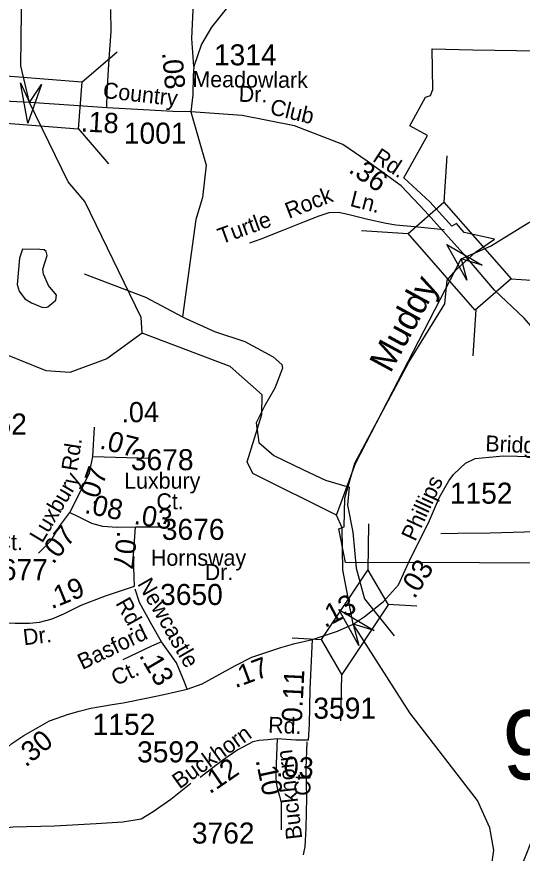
# Model space of a CAD drawing. Extents: x 1547597 to 1699558, y 810033 to 920809.
# Drawn here: x 1594108 to 1597107, y 851280 to 856246 of the extents above; entities that cross this region are included whole.
import ezdxf

# ---------------------------------------------------------------- set-up
doc = ezdxf.new("R2010")
doc.units = 0
for name, color, linetype in [('Exist Boundary Political City Limit New', 7, 'Continuous'), ('Exist Hydrographic Creek Single Shore', 7, 'Continuous'), ('Exist Hydrographic Misc Water Feature', 7, 'Continuous'), ('Exist Road Non-System Type 51', 7, 'Continuous'), ('Exist Road Non-System Type 51 Label', 7, 'Continuous'), ('Exist Road Secondary Mileage Hundredths English Label', 7, 'Continuous'), ('Exist Road Secondary Structure Standard Bridge Attributed CELL', 7, 'Continuous'), ('Exist Road Secondary Structure Standard Bridge CELL', 7, 'Continuous'), ('Exist Road Secondary Structure Standard Bridge Number Label', 7, 'Continuous'), ('Exist Road Secondary Type 51 Attributed', 7, 'Continuous'), ('Exist Road Secondary Type 51 Label', 7, 'Continuous'), ('Exist Road Secondary Type 51 Number Label', 7, 'Continuous'), ('Map Preparation Boundary City Limit Buffer Line', 7, 'Continuous'), ('Old_Level_32', 7, 'Continuous')]:
    doc.layers.add(name, color=color, linetype=linetype)

msp = doc.modelspace()

# ---------------------------------------------------------------- linework, layer by layer
at = {"layer": 'Exist Boundary Political City Limit New'}
for points in [[(1596057.5, 853006.4), (1596018.7, 853206.9), (1596049.2, 853217.8), (1596053.6, 853388), (1596113.8, 853597), (1596434.5, 854195.2), (1596648.3, 854542.2), (1596661.4, 854681.9), (1596713.8, 854743), (1596829.4, 854847.7), (1596942.8, 854926.3), (1596761.7, 854964.5), (1596715.9, 855019.1), (1596689.8, 855003.8), (1596559.3, 855147.1), (1596404.4, 855289), (1596543.7, 855541), (1596439.3, 855598.8), (1596532.8, 855767.9), (1596563.3, 855778.8), (1596576.4, 855813.8), (1596572.1, 856056), (1596814.2, 856049.4), (1597979.4, 856031.8)], [(1598966.2, 848889), (1598696.7, 848933.6), (1598735.8, 849260.4), (1597051.5, 849266), (1596744.3, 849248.9), (1596741.6, 849203.1), (1596587.6, 849194.5), (1596790.6, 850274.8), (1596971.2, 851155.7), (1597083.9, 851155.7), (1597552.8, 852338.7), (1599010.8, 852311.7), (1599004, 852951.6), (1598440.1, 852963.6), (1598441.2, 853000.9), (1596057.5, 853006.4)]]:
    msp.add_lwpolyline(points, dxfattribs=at)
at = {"layer": 'Exist Hydrographic Creek Single Shore'}
for points in [[(1594852.6, 854368.3), (1594845.6, 854460.3), (1594512.6, 855149.9), (1594413.6, 855266.8), (1594182.9, 855736.1), (1594131.6, 855955.3), (1594137.6, 856437.8), (1594201.6, 856846.8)], [(1596005.6, 853287.9), (1596117.6, 853594.1), (1596743.8, 854808.1), (1596918.7, 854884.4), (1597145.7, 855024.3), (1597916.6, 855346.8)], [(1594852.6, 854368.3), (1594641.6, 854215), (1594423.6, 854134), (1594282.6, 854143.5), (1593967.6, 854271.3), (1593807.2, 854409.2)], [(1596005.6, 853287.9), (1595508.6, 853534.3), (1595475.6, 853603.9), (1595562.7, 853884.4), (1595564.6, 854002.6), (1595374.6, 854170.6), (1594852.6, 854368.3)], [(1596046.6, 845099.9), (1596080.6, 845132.1), (1596313.7, 846972.2), (1596353.6, 847447.5), (1596482.6, 848403.4), (1596506.7, 848509.8), (1596490.6, 848987.5), (1596790.6, 850274.8), (1596937.6, 851299.3), (1596914.7, 851431.1), (1596841.7, 851593.5), (1596439.7, 852113.7), (1596103.5, 852639.6), (1596042.6, 852962.1), (1596037.7, 853211.7), (1596005.6, 853287.9)]]:
    msp.add_lwpolyline(points, dxfattribs=at)
at = {"layer": 'Exist Hydrographic Misc Water Feature'}
msp.add_lwpolyline([(1594124.9, 854812.1), (1594109.8, 854655.8), (1594122.1, 854616.9), (1594155.8, 854571.8), (1594195, 854547.5), (1594255.8, 854522.3), (1594275.8, 854519.8), (1594293.1, 854524.8), (1594339.6, 854563.1), (1594343.7, 854592.8), (1594296.7, 854651.4), (1594266.1, 854718.1), (1594263.4, 854748.7), (1594288.2, 854828.1), (1594283.2, 854853.5), (1594271.4, 854861.9), (1594244.6, 854864.4), (1594142.7, 854865.6), (1594124.9, 854812.1)], dxfattribs=at)
at = {"layer": 'Exist Road Non-System Type 51'}
for points in [[(1594642.1, 855704.9), (1594644.5, 855801.1), (1594656.1, 855997), (1594667, 856158.7), (1594665.4, 856288.6)], [(1595141.5, 855680.7), (1595230.8, 855365.7), (1595210.3, 855173.8), (1595169.8, 855041.7), (1595142.9, 854840.2), (1595091.8, 854464)], [(1595490.1, 854903.7), (1595558.7, 854928.5), (1595673.2, 854972.4), (1595810.2, 855027.8), (1595902.8, 855064), (1595961.1, 855085), (1596019.1, 855085.8), (1596080.7, 855072.8), (1596190.2, 855044.8), (1596299.6, 855020.7), (1596357.2, 855011.7), (1596467.1, 855001.7), (1596643.3, 854983.4)], [(1594508, 854719.3), (1594870.7, 854581.2), (1595091.8, 854464), (1595110, 854455.7), (1595281.7, 854377.2), (1595460.7, 854318.6), (1595629.5, 854227), (1595679.7, 854181.2), (1595684.5, 854160.3), (1595638.5, 854042.3), (1595580.4, 853939.2), (1595529, 853835.3), (1595544.7, 853718.1), (1595632.9, 853641.3), (1595809.2, 853555.7), (1595940.1, 853495.1), (1596079.7, 853454.1), (1596069, 853346.2), (1596101.1, 853186.5), (1596120.9, 852973.5), (1596171.3, 852791.5), (1596347.7, 852571.7)], [(1596622.8, 853179.5), (1596724.9, 853179.7), (1596916.6, 853182.2), (1597120.4, 853188.4), (1597352.4, 853192.1), (1597556.1, 853188.4), (1597712.1, 853195.5)], [(1594966.7, 852536.4), (1594906.3, 852509.6), (1594737.9, 852428.7)], [(1595808, 851270.5), (1595813.8, 851290.8), (1595819.6, 851319.4), (1595825.4, 851430.2), (1595828.3, 851611.4), (1595825.4, 851782.8), (1595831.2, 851942.5)], [(1595141.2, 851693.9), (1595021.5, 851599.1), (1594917.2, 851525.5), (1594845.2, 851483.2), (1594737, 851465.2), (1594579, 851456), (1594330.9, 851440.6), (1594087.1, 851435.2), (1593879.8, 851412.3), (1593641.3, 851396.7)]]:
    msp.add_lwpolyline(points, dxfattribs=at)
at = {"layer": 'Exist Road Secondary Structure Standard Bridge Attributed CELL'}
for points in [[(1594254.9, 855844.4), (1594173.2, 855614.6), (1594129.1, 855854.4), (1594182.9, 855736.1)], [(1596778.3, 854682.7), (1596658.4, 854895.1), (1596868.4, 854771.1), (1596743.8, 854808.1)], [(1596138, 852514.3), (1596018.2, 852726.6), (1596228.1, 852602.6), (1596103.5, 852639.6)]]:
    msp.add_lwpolyline(points, close=True, dxfattribs=at)
at = {"layer": 'Exist Road Secondary Structure Standard Bridge CELL'}
for p, q in [((1594494.2, 855858), (1594704.2, 856037.2)), ((1594472.4, 855582.9), (1594651.5, 855373)), ((1596659.6, 855420.4), (1596641.5, 855145)), ((1596153.8, 854977), (1596429.2, 854958.9)), ((1597039, 854689.6), (1597314.3, 854671.5)), ((1596831.4, 854507.7), (1596813.3, 854232.3)), ((1596191.6, 852960.7), (1596197.4, 853236.5)), ((1596309.4, 852759), (1596481.7, 852749.7)), ((1595742.6, 852558.3), (1595915, 852548.9)), ((1596029.7, 852066.8), (1596035.5, 852342.6))]:
    msp.add_line(p, q, dxfattribs=at)
for points in [[(1593891.8, 855907.1), (1594494.3, 855859.4), (1594472, 855577.9), (1593869.4, 855625.6)], [(1596641.5, 855145), (1597039.9, 854690.5), (1596827.6, 854504.4), (1596429.2, 854958.9)], [(1595915, 852548.9), (1596191, 852961.6), (1596311.5, 852755.3), (1596035.5, 852342.6)]]:
    msp.add_lwpolyline(points, close=True, dxfattribs=at)
at = {"layer": 'Exist Road Secondary Type 51 Attributed'}
for p, q in [((1594559.6, 853635.5), (1594568.3, 853810.2)), ((1594559.6, 853635.5), (1594894.4, 853626.2)), ((1594811.8, 853218.7), (1594952.8, 853218.1))]:
    msp.add_line(p, q, dxfattribs=at)
for points in [[(1596498.8, 858721.9), (1596486.1, 858598.7), (1596478, 858378.4), (1596471.4, 858265.9), (1596456, 858036.4), (1596449.5, 857880.9), (1596434, 857699.3), (1596420, 857590.4), (1596388.5, 857492.5), (1596358.4, 857415.7), (1596334.4, 857366.3), (1596295.7, 857300), (1596248.8, 857247.3), (1596188.1, 857168.2), (1596125.6, 857105.6), (1596015.3, 856987.9), (1595908.7, 856870.6), (1595783.7, 856740), (1595618.5, 856567.2), (1595477.1, 856427.7), (1595357.6, 856302.4), (1595264, 856184), (1595203.9, 856083.2), (1595159.1, 855951.5)], [(1595159.1, 855951.5), (1595147.4, 856116.8), (1595156.6, 856328.7), (1595180.4, 856487.7), (1595181.7, 856566.5), (1595173.3, 856644.1), (1595159.7, 856714.8), (1595148.7, 856757), (1595132.8, 856803.3), (1595105.1, 856847.8), (1595065, 856900.4), (1594993.6, 856981.9), (1594930.6, 857047.8), (1594883.5, 857087), (1594824.5, 857125.5), (1594778.2, 857156.8), (1594737.7, 857191.6)], [(1595159.1, 855951.5), (1595155.1, 855897.8), (1595152.7, 855782.4), (1595141.5, 855680.7)], [(1594182.9, 855736.1), (1594033.4, 855744.1), (1593826.7, 855755.9), (1593656.1, 855771.6), (1593392, 855791)], [(1595141.5, 855680.7), (1595034.2, 855683.8), (1594859, 855692.9), (1594642.1, 855704.9), (1594446.5, 855718.5), (1594182.9, 855736.1)], [(1596772.6, 854822.1), (1596531.2, 855091.4), (1596388.7, 855241.9), (1596186.8, 855388.4), (1596042.8, 855487.8), (1595754.7, 855599.2), (1595444.4, 855660.3), (1595141.5, 855680.7)], [(1598015.9, 853615.1), (1597931.9, 853636.9), (1597844.8, 853671.2), (1597754.5, 853724.1), (1597117, 854457.7), (1596942.9, 854624), (1596772.6, 854822.1)], [(1594421.8, 853302.8), (1594455.5, 853368.3), (1594508.9, 853477.8), (1594539.8, 853539.7), (1594559.6, 853635.5)], [(1596103.5, 852639.6), (1596169.3, 852683.2), (1596283.5, 852774.6), (1596371.6, 852874.3), (1596431, 853004.5), (1596556.7, 853256.2), (1596616.2, 853394.7), (1596670.6, 853490.5), (1596699.1, 853529.3), (1596739.2, 853565.6), (1596770.3, 853596.7), (1596827.5, 853623.6), (1596994, 853639.4), (1598015.9, 853615.1)], [(1594236.9, 853062), (1594312, 853137.1), (1594363, 853224.7), (1594421.8, 853302.8)], [(1594421.8, 853302.8), (1594471.2, 853279.5), (1594551.5, 853239.4), (1594615.6, 853222.1), (1594704.4, 853216.7), (1594811.8, 853218.7)], [(1594806.5, 852866.9), (1594803.9, 852917), (1594800, 853049.1), (1594811.8, 853218.7)], [(1593849.2, 852657.9), (1593939.8, 852649.9), (1594097.6, 852645.4), (1594183.8, 852646.3), (1594243, 852652.6), (1594318.7, 852671.4), (1594387.8, 852701), (1594489.2, 852753), (1594634, 852809.5), (1594806.5, 852866.9)], [(1595117.9, 852254.3), (1595102.1, 852296.1), (1595056.4, 852410.9), (1594966.7, 852536.4), (1594908.7, 852637.4), (1594835.1, 852768.8), (1594809.8, 852849)], [(1595861.7, 852549.6), (1596010.7, 852599.7), (1596103.5, 852639.6)], [(1595117.9, 852254.3), (1595207.6, 852285.7), (1595406.2, 852394.2), (1595502.7, 852444), (1595574.2, 852468.9), (1595620.9, 852484.5), (1595675, 852502.8), (1595757.8, 852524.9), (1595861.7, 852549.6)], [(1595839.1, 851951.1), (1595843.6, 852044.4), (1595849, 852255.2), (1595861.7, 852549.6)], [(1593645.2, 851628.4), (1593750.7, 851698.1), (1593877.6, 851769.3), (1594013.6, 851872), (1594078.5, 851932.8), (1594150, 851979.2), (1594301.4, 852066.9), (1594415.3, 852106.7), (1594477.6, 852123.6), (1594547, 852142.2), (1594673.5, 852163.7), (1594739.9, 852173.6), (1594885.6, 852203.2), (1594979.8, 852222), (1595117.9, 852254.3)], [(1595653.3, 851959.1), (1595597.4, 851954.7), (1595546.2, 851950.2), (1595508.6, 851942.2), (1595418.5, 851893.9), (1595330.3, 851833.3), (1595195.1, 851729.6)], [(1595653.3, 851959.1), (1595646.7, 851812.1), (1595644.9, 851733.2), (1595646.7, 851699.1), (1595652.1, 851669.5), (1595666.4, 851619.2), (1595676.3, 851579.8), (1595677.2, 851530.4), (1595676.8, 851420.1)], [(1595839.1, 851951.1), (1595762.9, 851952), (1595653.3, 851959.1)]]:
    msp.add_lwpolyline(points, dxfattribs=at)
at = {"layer": 'Map Preparation Boundary City Limit Buffer Line'}
for points in [[(1596057.5, 853006.4), (1596018.7, 853206.9), (1596049.2, 853217.8), (1596053.6, 853388), (1596113.8, 853597), (1596434.5, 854195.2), (1596648.3, 854542.2), (1596661.4, 854681.9), (1596713.8, 854743), (1596829.4, 854847.7), (1596942.8, 854926.3), (1596761.7, 854964.5), (1596715.9, 855019.1), (1596689.8, 855003.8), (1596559.3, 855147.1), (1596404.4, 855289), (1596543.7, 855541), (1596439.3, 855598.8), (1596532.8, 855767.9), (1596563.3, 855778.8), (1596576.4, 855813.8), (1596572.1, 856056), (1596814.2, 856049.4), (1597979.4, 856031.8)], [(1598966.2, 848889), (1598696.7, 848933.6), (1598735.8, 849260.4), (1597051.5, 849266), (1596744.3, 849248.9), (1596741.6, 849203.1), (1596587.6, 849194.5), (1596790.6, 850274.8), (1596971.2, 851155.7), (1597083.9, 851155.7), (1597552.8, 852338.7), (1599010.8, 852311.7), (1599004, 852951.6), (1598440.1, 852963.6), (1598441.2, 853000.9), (1596057.5, 853006.4)]]:
    msp.add_lwpolyline(points, dxfattribs=at)

# ---------------------------------------------------------------- texts
at = {"layer": 'Exist Road Non-System Type 51 Label'}
for s, rotation, p in [('Rock', 21.3244, (1595722.1, 855046.3)), ('Ln.', 345.6382, (1596079.9, 855123.8)), ('Turtle', 19.9111, (1595321.2, 854894.8)), ('Basford', 25.6621, (1594497.4, 852367.7)), ('Ct.', 25.6621, (1594696.7, 852272))]:
    msp.add_text(s, height=95, rotation=rotation, dxfattribs=at).set_placement(p)
at = {"layer": 'Exist Road Secondary Mileage Hundredths English Label'}
for s, rotation, p in [('.08', 275.1023, (1594969.5, 856033.3)), ('.18', 356.8257, (1594486.3, 855565.7)), ('.36', 324.9959, (1596070.3, 855327.4)), ('.04', 0.9288, (1594729.3, 853837.7)), ('.07', 345.5918, (1594594.4, 853684.7)), ('.07', 70.4784, (1594574.9, 853337.7)), ('.08', 348.5323, (1594505, 853300.9)), ('.03', 351.1126, (1594798.6, 853235.5)), ('.07', 50.503, (1594323.4, 852991.5)), ('.07', 263.3455, (1594704.8, 853196.7)), ('.03', 57.9664, (1596467.1, 852785.6)), ('.19', 22.1435, (1594314.3, 852728.6)), ('.13', 27.9174, (1595935.8, 852615.7)), ('.13', 300.4508, (1594830.4, 852454.7)), ('.17', 20.429, (1595404.1, 852259.6)), ('0.11', 87.1393, (1595798.9, 852055.7)), ('.30', 39.7434, (1594161.3, 851787.5)), ('.12', 34.5171, (1595252.8, 851628.9)), ('.03', 357.7644, (1595644.6, 851737.2)), ('.10', 282.105, (1595524.1, 851832.7))]:
    msp.add_text(s, height=120, rotation=rotation, dxfattribs=at).set_placement(p)
at = {"layer": 'Exist Road Secondary Structure Standard Bridge Number Label'}
msp.add_text('98', height=410.1, dxfattribs=at).set_placement((1596988.3, 851719.5))
at = {"layer": 'Exist Road Secondary Type 51 Label'}
for s, rotation, p in [('Meadowlark', 359.5794, (1595149.5, 855828.5)), ('Country', 353.5208, (1594615.1, 855764.9)), ('Dr.', 358.624, (1595424, 855741.6)), ('Club', 346.4075, (1595604.1, 855669)), ('Rd.', 326.7064, (1596213.1, 855392.7)), ('Bridge', 357.516, (1596886.2, 853666.8)), ('Rd.', 81.2472, (1594465.4, 853545)), ('Luxbury', 59.2168, (1594258.9, 853117.2)), ('Luxbury', 0.0925, (1594745.1, 853444.3)), ('Phillips', 65.2942, (1596471.2, 853127.3)), ('Newcastle', 299.8526, (1594820.9, 852880.2)), ('Rd.', 299.2517, (1594691.4, 852765.2)), ('Dr.', 6.6462, (1594150.7, 852515)), ('Rd.', 357.7644, (1595597.8, 851996.1)), ('Buckhorn', 35.5762, (1595073.3, 851658.5)), ('Buckhorn', 96.5427, (1595801.8, 851367.4)), ('Ct', 89.0087, (1595849.3, 851620.9))]:
    msp.add_text(s, height=95, rotation=rotation, dxfattribs=at).set_placement(p)
for s, p in [('Ct.', (1594936.3, 853322.2)), ('Ct.', (1593982.1, 853079.9)), ('Hornsway', (1594903.9, 852987.4)), ('Dr.', (1595223.1, 852902.3))]:
    msp.add_text(s, height=95, dxfattribs=at).set_placement(p)
at = {"layer": 'Exist Road Secondary Type 51 Number Label'}
for s, p in [('1314', (1595277.8, 855957.5)), ('1001', (1594743.2, 855492.6)), ('3662', (1593796.1, 853766.1)), ('3678', (1594784.9, 853554.2)), ('1152', (1596676.8, 853355.5)), ('3676', (1594968.6, 853140.7)), ('3677', (1593920.5, 852901.6)), ('3650', (1594958.3, 852754.1)), ('3591', (1595867.3, 852079.3)), ('1152', (1594558.2, 851983.2)), ('3592', (1594821.6, 851820)), ('3762', (1595146.6, 851338))]:
    msp.add_text(s, height=125, dxfattribs=at).set_placement(p)
at = {"layer": 'Old_Level_32'}
msp.add_text('Muddy', height=150, rotation=61.4842, dxfattribs=at).set_placement((1596324.3, 854125.6))

doc.saveas('drawing.dxf')
